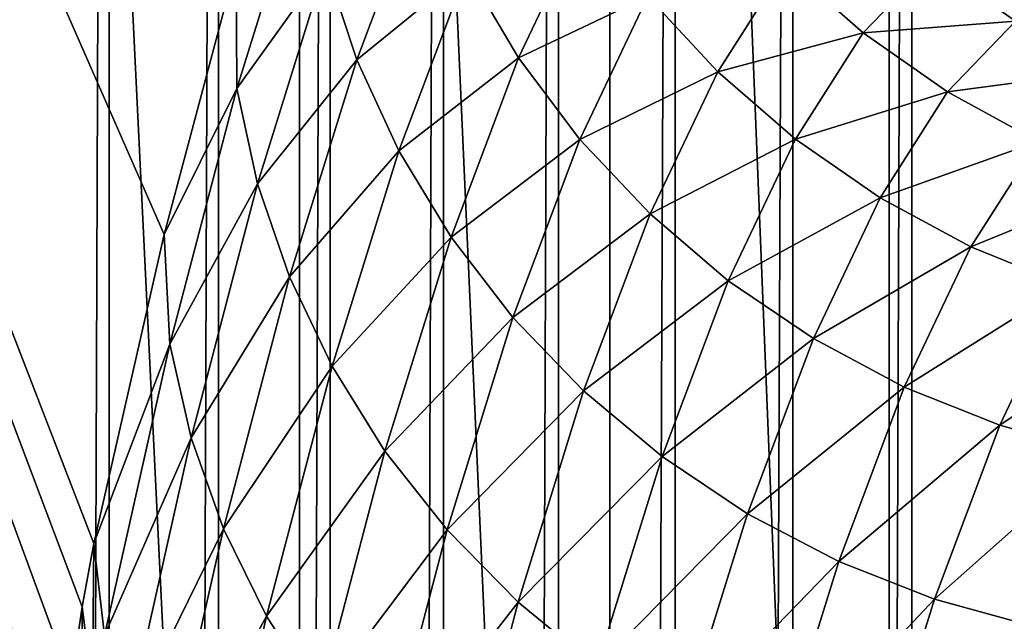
# Model space of a CAD drawing. Header units: metres. Extents: x -46 to 104, y -30 to 30.
# Tile 435 of 656: x 25.983 to 26.519, y 6.228 to 6.556. Entities that reach past the tile are written whole.
import ezdxf

# ---------------------------------------------------------------- set-up
doc = ezdxf.new("R2010")
doc.units = ezdxf.units.M
doc.layers.add('solid_26_000_502_XXX', color=7, linetype='CONTINUOUS')

msp = doc.modelspace()

# ---------------------------------------------------------------- linework, layer by layer
at = {"layer": 'solid_26_000_502_XXX'}
for points in [[(53.905602, 6.521037, 318.880524), (20.561068, 8.865559, 315.375854), (20.55682, 8.828589, 315.391541)], [(53.905602, 6.521037, 318.880524), (53.911839, 6.569991, 318.853912), (20.561068, 8.865559, 315.375854)], [(53.905602, 6.521037, 318.880524), (20.55682, 8.828589, 315.391541), (20.555231, 8.813882, 315.39682)], [(53.899765, 6.46936, 318.901489), (20.555231, 8.813882, 315.39682), (20.551447, 8.776664, 315.407928)], [(53.899765, 6.46936, 318.901489), (53.905602, 6.521037, 318.880524), (20.555231, 8.813882, 315.39682)], [(53.899765, 6.46936, 318.901489), (20.551447, 8.776664, 315.407928), (20.549871, 8.760135, 315.411865)], [(53.894402, 6.415613, 318.916534), (20.549871, 8.760135, 315.411865), (20.546572, 8.723212, 315.418549)], [(53.894402, 6.415613, 318.916534), (53.899765, 6.46936, 318.901489), (20.549871, 8.760135, 315.411865)], [(53.894402, 6.415613, 318.916534), (20.546572, 8.723212, 315.418549), (20.545053, 8.704991, 315.420807)], [(53.889587, 6.36047, 318.925476), (20.545053, 8.704991, 315.420807), (20.542255, 8.668873, 315.423279)], [(53.889587, 6.36047, 318.925476), (53.894402, 6.415613, 318.916534), (20.545053, 8.704991, 315.420807)], [(53.889587, 6.36047, 318.925476), (20.542255, 8.668873, 315.423279), (20.541, 8.649134, 315.423553)], [(37.213074, -7.476887, 317.175842), (20.541, 8.649134, 315.423553), (20.540823, 0, 315.423523)], [(37.213074, -7.476887, 317.175842), (37.213074, 7.476887, 317.175842), (20.541, 8.649134, 315.423553)], [(53.889587, 6.36047, 318.925476), (20.541, 8.649134, 315.423553), (37.213074, 7.476887, 317.175842)], [(25.950029, 8.489611, 289.11084), (26.134583, 4.7, 289.346741), (25.949389, 4.7, 289.110077)], [(26.135305, 8.476619, 289.347717), (26.134583, 4.7, 289.346741), (25.950029, 8.489611, 289.11084)], [(26.135305, 8.476619, 289.347717), (26.30378, 4.7, 289.595581), (26.134583, 4.7, 289.346741)], [(26.304327, 8.464555, 289.596436), (26.30378, 4.7, 289.595581), (26.135305, 8.476619, 289.347717)], [(26.304327, 8.464555, 289.596436), (26.455904, 4.7, 289.855042), (26.30378, 4.7, 289.595581)], [(26.456358, 8.45347, 289.855896), (26.455904, 4.7, 289.855042), (26.304327, 8.464555, 289.596436)], [(26.456358, 8.45347, 289.855896), (26.590242, 4.7, 290.123871), (26.455904, 4.7, 289.855042)], [(26.590727, 8.443417, 290.124908), (26.590242, 4.7, 290.123871), (26.456358, 8.45347, 289.855896)], [(26.061144, 6.438909, 301.168457), (25.198364, 8.404401, 309.377258), (26.022978, 6.270645, 301.531586)], [(26.016541, 6.236109, 301.592834), (26.022978, 6.270645, 301.531586), (25.198364, 8.404401, 309.377258)], [(26.100328, 6.586184, 300.795624), (25.198364, 8.404401, 309.377258), (26.061144, 6.438909, 301.168457)], [(26.010492, 6.195497, 301.650391), (26.016541, 6.236109, 301.592834), (25.198364, 8.404401, 309.377258)], [(26.004902, 6.149254, 301.703552), (26.010492, 6.195497, 301.650391), (25.198364, 8.404401, 309.377258)], [(25.999828, 6.097854, 301.751831), (26.004902, 6.149254, 301.703552), (25.198364, 8.404401, 309.377258)], [(25.995323, 6.04182, 301.794708), (25.999828, 6.097854, 301.751831), (25.198364, 8.404401, 309.377258)], [(25.991432, 5.981725, 301.831726), (25.995323, 6.04182, 301.794708), (25.198364, 8.404401, 309.377258)], [(25.988194, 5.918181, 301.862518), (25.991432, 5.981725, 301.831726), (25.198364, 8.404401, 309.377258)], [(25.985617, 5.851083, 301.887054), (25.988194, 5.918181, 301.862518), (25.198364, 8.404401, 309.377258)], [(25.983786, 5.782603, 301.90448), (25.985617, 5.851083, 301.887054), (25.198364, 8.404401, 309.377258)], [(25.982695, 5.713478, 301.914856), (25.983786, 5.782603, 301.90448), (25.198364, 8.404401, 309.377258)], [(25.982328, 5.64358, 301.918335), (25.982695, 5.713478, 301.914856), (25.198364, 8.404401, 309.377258)], [(25.972931, -8.318212, 310.851471), (25.972929, 8.318212, 310.851471), (26.031214, 8.312515, 310.881561)], [(26.031214, -8.312515, 310.881561), (25.972931, -8.318212, 310.851471), (26.031214, 8.312515, 310.881561)], [(26.031214, -8.312515, 310.881561), (26.031214, 8.312515, 310.881561), (26.090775, 8.306724, 310.909088)], [(26.090775, -8.306724, 310.909088), (26.031214, -8.312515, 310.881561), (26.090775, 8.306724, 310.909088)], [(26.090775, -8.306724, 310.909088), (26.090775, 8.306724, 310.909088), (26.151501, 8.300849, 310.93399)], [(26.151501, -8.300849, 310.93399), (26.090775, -8.306724, 310.909088), (26.151501, 8.300849, 310.93399)], [(26.151501, -8.300849, 310.93399), (26.151501, 8.300849, 310.93399), (26.213272, 8.294906, 310.956207)], [(26.213272, -8.294906, 310.956207), (26.151501, -8.300849, 310.93399), (26.213272, 8.294906, 310.956207)], [(26.213272, -8.294906, 310.956207), (26.213272, 8.294906, 310.956207), (26.275965, 8.288903, 310.975739)], [(26.275965, -8.288903, 310.975739), (26.213272, -8.294906, 310.956207), (26.275965, 8.288903, 310.975739)], [(26.275965, -8.288903, 310.975739), (26.275965, 8.288903, 310.975739), (26.339458, 8.282853, 310.992462)], [(26.339458, -8.282853, 310.992462), (26.275965, -8.288903, 310.975739), (26.339458, 8.282853, 310.992462)], [(26.339458, -8.282853, 310.992462), (26.339458, 8.282853, 310.992462), (26.403629, 8.276768, 311.006439)], [(26.403629, -8.276768, 311.006439), (26.339458, -8.282853, 310.992462), (26.403629, 8.276768, 311.006439)], [(26.403629, -8.276768, 311.006439), (26.403629, 8.276768, 311.006439), (26.468351, 8.270662, 311.017548)], [(26.468351, -8.270662, 311.017548), (26.403629, -8.276768, 311.006439), (26.468351, 8.270662, 311.017548)], [(26.468351, -8.270662, 311.017548), (26.468351, 8.270662, 311.017548), (26.533504, 8.264537, 311.025848)], [(26.468351, -8.270662, 311.017548), (26.533504, 8.264537, 311.025848), (26.533337, 0, 311.025818)], [(26.100328, 6.586184, 300.795624), (26.100822, 6.518423, 300.820282), (26.13809, 6.638593, 300.465729)], [(26.149067, 6.585687, 300.450531), (26.13809, 6.638593, 300.465729), (26.100822, 6.518423, 300.820282)], [(26.166113, 6.534113, 300.436401), (26.203409, 6.633214, 300.081543), (26.149067, 6.585687, 300.450531)], [(26.226025, 6.582872, 300.07132), (26.203409, 6.633214, 300.081543), (26.166113, 6.534113, 300.436401)], [(26.254219, 6.535176, 300.062347), (26.291464, 6.613632, 299.708008), (26.226025, 6.582872, 300.07132)], [(26.324629, 6.568651, 299.70282), (26.291464, 6.613632, 299.708008), (26.254219, 6.535176, 300.062347)], [(26.100328, 6.586184, 300.795624), (26.061144, 6.438909, 301.168457), (26.100822, 6.518423, 300.820282)], [(26.112097, 6.466474, 300.802277), (26.149067, 6.585687, 300.450531), (26.100822, 6.518423, 300.820282)], [(26.166113, 6.534113, 300.436401), (26.149067, 6.585687, 300.450531), (26.112097, 6.466474, 300.802277)], [(26.362617, 6.527524, 299.698853), (26.399761, 6.585799, 299.345459), (26.324629, 6.568651, 299.70282)], [(26.441889, 6.548717, 299.344818), (26.399761, 6.585799, 299.345459), (26.362617, 6.527524, 299.698853)], [(26.441889, 6.548717, 299.344818), (26.479097, 6.587442, 298.990784), (26.399761, 6.585799, 299.345459)], [(26.524879, 6.555048, 298.99295), (26.479097, 6.587442, 298.990784), (26.441889, 6.548717, 299.344818)], [(26.524879, 6.555048, 298.99295), (26.562069, 6.574344, 298.63913), (26.479097, 6.587442, 298.990784)], [(26.189011, 6.484523, 300.423492), (26.226025, 6.582872, 300.07132), (26.166113, 6.534113, 300.436401)], [(26.254219, 6.535176, 300.062347), (26.226025, 6.582872, 300.07132), (26.189011, 6.484523, 300.423492)], [(26.287638, 6.490729, 300.054749), (26.324629, 6.568651, 299.70282), (26.254219, 6.535176, 300.062347)], [(26.362617, 6.527524, 299.698853), (26.324629, 6.568651, 299.70282), (26.287638, 6.490729, 300.054749)], [(26.487854, 6.516512, 299.345215), (26.524879, 6.555048, 298.99295), (26.441889, 6.548717, 299.344818)], [(26.573954, 6.527969, 298.99588), (26.524879, 6.555048, 298.99295), (26.487854, 6.516512, 299.345215)], [(26.404953, 6.490769, 299.696228), (26.441889, 6.548717, 299.344818), (26.362617, 6.527524, 299.698853)], [(26.487854, 6.516512, 299.345215), (26.441889, 6.548717, 299.344818), (26.404953, 6.490769, 299.696228)], [(26.129433, 6.415834, 300.7854), (26.166113, 6.534113, 300.436401), (26.112097, 6.466474, 300.802277)], [(26.189011, 6.484523, 300.423492), (26.166113, 6.534113, 300.436401), (26.129433, 6.415834, 300.7854)], [(26.217474, 6.43754, 300.411957), (26.254219, 6.535176, 300.062347), (26.189011, 6.484523, 300.423492)], [(26.287638, 6.490729, 300.054749), (26.254219, 6.535176, 300.062347), (26.217474, 6.43754, 300.411957)], [(26.325859, 6.45009, 300.048615), (26.362617, 6.527524, 299.698853), (26.287638, 6.490729, 300.054749)], [(26.404953, 6.490769, 299.696228), (26.362617, 6.527524, 299.698853), (26.325859, 6.45009, 300.048615)], [(26.537081, 6.489593, 299.34671), (26.573954, 6.527969, 298.99588), (26.487854, 6.516512, 299.345215)], [(26.061144, 6.438909, 301.168457), (26.064291, 6.37912, 301.167877), (26.100822, 6.518423, 300.820282)], [(26.112097, 6.466474, 300.802277), (26.100822, 6.518423, 300.820282), (26.064291, 6.37912, 301.167877)], [(26.451101, 6.45885, 299.694916), (26.487854, 6.516512, 299.345215), (26.404953, 6.490769, 299.696228)], [(26.537081, 6.489593, 299.34671), (26.487854, 6.516512, 299.345215), (26.451101, 6.45885, 299.694916)], [(26.251143, 6.393757, 300.401978), (26.287638, 6.490729, 300.054749), (26.217474, 6.43754, 300.411957)], [(26.325859, 6.45009, 300.048615), (26.287638, 6.490729, 300.054749), (26.251143, 6.393757, 300.401978)], [(26.368401, 6.413772, 300.044006), (26.404953, 6.490769, 299.696228), (26.325859, 6.45009, 300.048615)], [(26.451101, 6.45885, 299.694916), (26.404953, 6.490769, 299.696228), (26.368401, 6.413772, 300.044006)], [(26.500481, 6.432169, 299.694946), (26.537081, 6.489593, 299.34671), (26.451101, 6.45885, 299.694916)], [(26.588949, 6.468296, 299.349243), (26.537081, 6.489593, 299.34671), (26.500481, 6.432169, 299.694946)], [(26.152609, 6.367142, 300.769836), (26.189011, 6.484523, 300.423492), (26.129433, 6.415834, 300.7854)], [(26.217474, 6.43754, 300.411957), (26.189011, 6.484523, 300.423492), (26.152609, 6.367142, 300.769836)], [(26.552467, 6.411061, 299.69635), (26.588949, 6.468296, 299.349243), (26.500481, 6.432169, 299.694946)], [(26.075855, 6.328282, 301.147095), (26.112097, 6.466474, 300.802277), (26.064291, 6.37912, 301.167877)], [(26.129433, 6.415834, 300.7854), (26.112097, 6.466474, 300.802277), (26.075855, 6.328282, 301.147095)], [(26.414728, 6.382231, 300.040985), (26.451101, 6.45885, 299.694916), (26.368401, 6.413772, 300.044006)], [(26.500481, 6.432169, 299.694946), (26.451101, 6.45885, 299.694916), (26.414728, 6.382231, 300.040985)], [(26.289593, 6.353725, 300.393677), (26.325859, 6.45009, 300.048615), (26.251143, 6.393757, 300.401978)], [(26.368401, 6.413772, 300.044006), (26.325859, 6.45009, 300.048615), (26.289593, 6.353725, 300.393677)], [(26.061144, 6.438909, 301.168457), (26.022978, 6.270645, 301.531586), (26.064291, 6.37912, 301.167877)], [(26.181335, 6.321009, 300.755798), (26.217474, 6.43754, 300.411957), (26.152609, 6.367142, 300.769836)], [(26.251143, 6.393757, 300.401978), (26.217474, 6.43754, 300.411957), (26.181335, 6.321009, 300.755798)], [(26.464258, 6.355866, 300.039581), (26.500481, 6.432169, 299.694946), (26.414728, 6.382231, 300.040985)], [(26.552467, 6.411061, 299.69635), (26.500481, 6.432169, 299.694946), (26.464258, 6.355866, 300.039581)], [(26.093475, 6.278725, 301.127502), (26.129433, 6.415834, 300.7854), (26.075855, 6.328282, 301.147095)], [(26.152609, 6.367142, 300.769836), (26.129433, 6.415834, 300.7854), (26.093475, 6.278725, 301.127502)], [(26.332338, 6.317949, 300.387115), (26.368401, 6.413772, 300.044006), (26.289593, 6.353725, 300.393677)], [(26.414728, 6.382231, 300.040985), (26.368401, 6.413772, 300.044006), (26.332338, 6.317949, 300.387115)], [(26.516365, 6.335009, 300.039856), (26.552467, 6.411061, 299.69635), (26.464258, 6.355866, 300.039581)], [(26.606409, 6.395793, 299.699066), (26.552467, 6.411061, 299.69635), (26.516365, 6.335009, 300.039856)], [(26.21525, 6.278019, 300.743469), (26.251143, 6.393757, 300.401978), (26.181335, 6.321009, 300.755798)], [(26.289593, 6.353725, 300.393677), (26.251143, 6.393757, 300.401978), (26.21525, 6.278019, 300.743469)], [(26.570391, 6.319922, 300.041748), (26.606409, 6.395793, 299.699066), (26.516365, 6.335009, 300.039856)], [(26.378843, 6.28688, 300.382385), (26.414728, 6.382231, 300.040985), (26.332338, 6.317949, 300.387115)], [(26.464258, 6.355866, 300.039581), (26.414728, 6.382231, 300.040985), (26.378843, 6.28688, 300.382385)], [(26.022978, 6.270645, 301.531586), (26.028706, 6.220496, 301.507172), (26.064291, 6.37912, 301.167877)], [(26.075855, 6.328282, 301.147095), (26.064291, 6.37912, 301.167877), (26.028706, 6.220496, 301.507172)], [(26.116924, 6.231072, 301.109344), (26.152609, 6.367142, 300.769836), (26.093475, 6.278725, 301.127502)], [(26.181335, 6.321009, 300.755798), (26.152609, 6.367142, 300.769836), (26.116924, 6.231072, 301.109344)], [(26.42852, 6.260909, 300.379608), (26.464258, 6.355866, 300.039581), (26.378843, 6.28688, 300.382385)], [(26.516365, 6.335009, 300.039856), (26.464258, 6.355866, 300.039581), (26.42852, 6.260909, 300.379608)], [(26.253923, 6.238712, 300.733032), (26.289593, 6.353725, 300.393677), (26.21525, 6.278019, 300.743469)], [(26.332338, 6.317949, 300.387115), (26.289593, 6.353725, 300.393677), (26.253923, 6.238712, 300.733032)], [(26.480745, 6.240363, 300.378754), (26.516365, 6.335009, 300.039856), (26.42852, 6.260909, 300.379608)], [(26.570391, 6.319922, 300.041748), (26.516365, 6.335009, 300.039856), (26.480745, 6.240363, 300.378754)], [(26.028706, 6.220496, 301.507172), (26.040615, 6.170977, 301.483704), (26.075855, 6.328282, 301.147095)], [(26.093475, 6.278725, 301.127502), (26.075855, 6.328282, 301.147095), (26.040615, 6.170977, 301.483704)], [(26.145908, 6.185926, 301.092865), (26.181335, 6.321009, 300.755798), (26.116924, 6.231072, 301.109344)], [(26.21525, 6.278019, 300.743469), (26.181335, 6.321009, 300.755798), (26.145908, 6.185926, 301.092865)], [(26.296871, 6.203583, 300.724548), (26.332338, 6.317949, 300.387115), (26.253923, 6.238712, 300.733032)], [(26.378843, 6.28688, 300.382385), (26.332338, 6.317949, 300.387115), (26.296871, 6.203583, 300.724548)], [(26.534857, 6.225502, 300.379852), (26.570391, 6.319922, 300.041748), (26.480745, 6.240363, 300.378754)], [(26.34355, 6.173077, 300.718201), (26.378843, 6.28688, 300.382385), (26.296871, 6.203583, 300.724548)], [(26.42852, 6.260909, 300.379608), (26.378843, 6.28688, 300.382385), (26.34355, 6.173077, 300.718201)], [(26.040615, 6.170977, 301.483704), (26.058346, 6.123186, 301.461731), (26.093475, 6.278725, 301.127502)], [(26.116924, 6.231072, 301.109344), (26.093475, 6.278725, 301.127502), (26.058346, 6.123186, 301.461731)], [(26.180063, 6.143854, 301.078247), (26.21525, 6.278019, 300.743469), (26.145908, 6.185926, 301.092865)], [(26.253923, 6.238712, 300.733032), (26.21525, 6.278019, 300.743469), (26.180063, 6.143854, 301.078247)], [(26.016541, 6.236109, 301.592834), (26.022173, 6.191866, 301.56546), (26.022978, 6.270645, 301.531586)], [(26.022173, 6.191866, 301.56546), (26.028706, 6.220496, 301.507172), (26.022978, 6.270645, 301.531586)], [(26.393373, 6.147575, 300.713989), (26.42852, 6.260909, 300.379608), (26.34355, 6.173077, 300.718201)], [(26.480745, 6.240363, 300.378754), (26.42852, 6.260909, 300.379608), (26.393373, 6.147575, 300.713989)], [(26.016575, 6.154285, 301.618713), (26.016541, 6.236109, 301.592834), (26.010492, 6.195497, 301.650391)], [(26.016575, 6.154285, 301.618713), (26.022173, 6.191866, 301.56546), (26.016541, 6.236109, 301.592834)], [(26.218958, 6.105387, 301.065704), (26.253923, 6.238712, 300.733032), (26.180063, 6.143854, 301.078247)], [(26.296871, 6.203583, 300.724548), (26.253923, 6.238712, 300.733032), (26.218958, 6.105387, 301.065704)], [(26.445713, 6.127401, 300.712036), (26.480745, 6.240363, 300.378754), (26.393373, 6.147575, 300.713989)], [(26.534857, 6.225502, 300.379852), (26.480745, 6.240363, 300.378754), (26.445713, 6.127401, 300.712036)], [(26.082062, 6.076715, 301.44104), (26.116924, 6.231072, 301.109344), (26.058346, 6.123186, 301.461731)], [(26.145908, 6.185926, 301.092865), (26.116924, 6.231072, 301.109344), (26.082062, 6.076715, 301.44104)]]:
    msp.add_3dface(points, dxfattribs=at)

doc.saveas('drawing.dxf')
